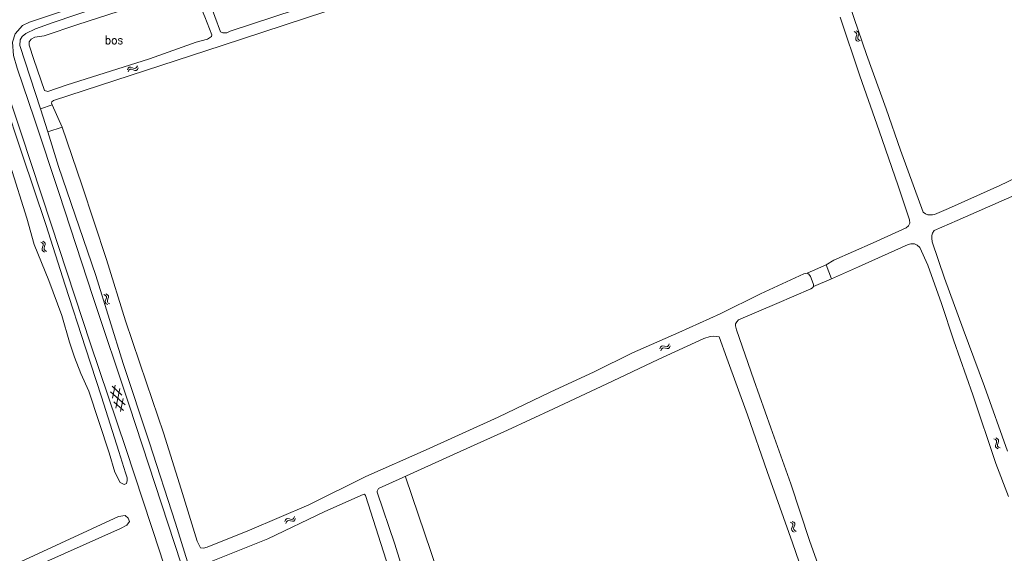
# Model space of a CAD drawing. Header units: metres. Extents: x 189705 to 199106, y 581686 to 588448.
# Tile 387 of 555: x 195147 to 195376, y 588035 to 588159. Entities that reach past the tile are written whole.
import ezdxf

# ---------------------------------------------------------------- set-up
doc = ezdxf.new("R2010")
doc.units = ezdxf.units.M
doc.layers.add('B-WA-OG-GBKN-G', color=7, linetype='Continuous', lineweight=18)
doc.styles.add('Style-STANDARD', font='STANDARD.shx')

msp = doc.modelspace()

# ---------------------------------------------------------------- linework, layer by layer
at = {"layer": 'B-WA-OG-GBKN-G'}
for p, q in [((195341.602, 588155.916), (195341.237, 588156.098)), ((195341.145, 588155.722), (195340.779, 588155.905)), ((195341.369, 588155.472), (195341.145, 588155.722)), ((195341.149, 588154.365), (195341.27, 588154.753)), ((195341.173, 588154.027), (195341.149, 588154.365)), ((195341.394, 588153.786), (195341.173, 588154.027)), ((195341.27, 588154.753), (195341.39, 588155.143)), ((195341.39, 588155.143), (195341.369, 588155.472)), ((195341.76, 588153.605), (195341.394, 588153.786)), ((195341.829, 588155.666), (195341.602, 588155.916)), ((195341.609, 588154.55), (195341.727, 588154.948)), ((195341.633, 588154.225), (195341.609, 588154.55)), ((195341.853, 588153.982), (195341.633, 588154.225)), ((195341.727, 588154.948), (195341.85, 588155.337)), ((195341.85, 588155.337), (195341.829, 588155.666)), ((195342.217, 588153.798), (195341.853, 588153.982)), ((195172.361, 588147.072), (195172.557, 588147.43)), ((195172.535, 588146.607), (195172.733, 588146.963)), ((195172.557, 588147.43), (195172.807, 588147.641)), ((195172.733, 588146.963), (195172.986, 588147.173)), ((195172.807, 588147.641), (195173.146, 588147.651)), ((195172.986, 588147.173), (195173.312, 588147.183)), ((195173.146, 588147.651), (195173.529, 588147.514)), ((195173.312, 588147.183), (195173.704, 588147.049)), ((195173.529, 588147.514), (195173.913, 588147.377)), ((195173.704, 588147.049), (195174.088, 588146.91)), ((195173.913, 588147.377), (195174.242, 588147.385)), ((195174.088, 588146.91), (195174.417, 588146.918)), ((195174.242, 588147.385), (195174.502, 588147.599)), ((195174.417, 588146.918), (195174.676, 588147.133)), ((195174.502, 588147.599), (195174.7, 588147.957)), ((195174.676, 588147.133), (195174.874, 588147.491)), ((195152.638, 588106.914), (195152.279, 588107.111)), ((195152.59, 588105.558), (195152.726, 588105.941)), ((195152.852, 588106.655), (195152.638, 588106.914)), ((195152.726, 588105.941), (195152.861, 588106.326)), ((195153.102, 588107.09), (195152.744, 588107.286)), ((195152.861, 588106.326), (195152.852, 588106.655)), ((195153.057, 588105.726), (195153.19, 588106.119)), ((195153.319, 588106.832), (195153.102, 588107.09)), ((195153.19, 588106.119), (195153.327, 588106.503)), ((195153.327, 588106.503), (195153.319, 588106.832)), ((195152.601, 588105.219), (195152.59, 588105.558)), ((195152.813, 588104.97), (195152.601, 588105.219)), ((195153.171, 588104.775), (195152.813, 588104.97)), ((195153.068, 588105.4), (195153.057, 588105.726)), ((195153.279, 588105.148), (195153.068, 588105.4)), ((195153.636, 588104.951), (195153.279, 588105.148)), ((195167.289, 588094.723), (195166.929, 588094.916)), ((195167.507, 588094.466), (195167.289, 588094.723)), ((195167.752, 588094.903), (195167.392, 588095.096)), ((195167.518, 588094.137), (195167.507, 588094.466)), ((195167.972, 588094.647), (195167.752, 588094.903)), ((195167.983, 588094.318), (195167.972, 588094.647)), ((195167.254, 588093.366), (195167.387, 588093.751)), ((195167.269, 588093.028), (195167.254, 588093.366)), ((195167.483, 588092.78), (195167.269, 588093.028)), ((195167.387, 588093.751), (195167.518, 588094.137)), ((195167.843, 588092.589), (195167.483, 588092.78)), ((195167.72, 588093.538), (195167.849, 588093.933)), ((195167.735, 588093.213), (195167.72, 588093.538)), ((195167.947, 588092.963), (195167.735, 588093.213)), ((195167.849, 588093.933), (195167.983, 588094.318)), ((195168.306, 588092.769), (195167.947, 588092.963)), ((195296.109, 588082.975), (195296.444, 588083.024)), ((195296.444, 588083.024), (195296.84, 588082.932)), ((195297.564, 588082.885), (195297.798, 588083.128)), ((195297.798, 588083.128), (195297.953, 588083.506)), ((195298.024, 588082.685), (195298.179, 588083.064)), ((195295.731, 588082.36), (195295.885, 588082.737)), ((195295.885, 588082.737), (195296.109, 588082.975)), ((195295.957, 588081.917), (195296.113, 588082.294)), ((195296.113, 588082.294), (195296.34, 588082.531)), ((195296.34, 588082.531), (195296.663, 588082.579)), ((195296.663, 588082.579), (195297.068, 588082.491)), ((195296.84, 588082.932), (195297.238, 588082.84)), ((195297.068, 588082.491), (195297.465, 588082.396)), ((195297.238, 588082.84), (195297.564, 588082.885)), ((195297.465, 588082.396), (195297.791, 588082.441)), ((195297.791, 588082.441), (195298.024, 588082.685)), ((195169.545, 588073.902), (195168.932, 588070.911)), ((195171.877, 588069.34), (195168.438, 588072.392)), ((195171.113, 588071.639), (195168.832, 588073.665)), ((195170.62, 588073.119), (195169.696, 588068.616)), ((195171.486, 588068.067), (195169.205, 588070.092)), ((195171.385, 588070.817), (195170.772, 588067.829)), ((195373.56, 588061.308), (195373.195, 588061.492)), ((195373.555, 588059.95), (195373.678, 588060.337)), ((195373.783, 588061.055), (195373.56, 588061.308)), ((195374.019, 588061.498), (195373.654, 588061.682)), ((195373.678, 588060.337), (195373.802, 588060.727)), ((195373.802, 588060.727), (195373.783, 588061.055)), ((195374.016, 588060.133), (195374.137, 588060.529)), ((195374.243, 588061.246), (195374.019, 588061.498)), ((195374.137, 588060.529), (195374.262, 588060.918)), ((195374.262, 588060.918), (195374.243, 588061.246)), ((195373.577, 588059.612), (195373.555, 588059.95)), ((195373.796, 588059.369), (195373.577, 588059.612)), ((195374.16, 588059.186), (195373.796, 588059.369)), ((195374.038, 588059.807), (195374.016, 588060.133)), ((195374.257, 588059.562), (195374.038, 588059.807)), ((195374.619, 588059.376), (195374.257, 588059.562)), ((195208.858, 588042.307), (195209.007, 588042.686)), ((195209.007, 588042.686), (195209.228, 588042.928)), ((195209.09, 588041.868), (195209.241, 588042.246)), ((195209.228, 588042.928), (195209.562, 588042.981)), ((195209.241, 588042.246), (195209.465, 588042.486)), ((195209.465, 588042.486), (195209.787, 588042.538)), ((195209.562, 588042.981), (195209.96, 588042.894)), ((195209.787, 588042.538), (195210.193, 588042.455)), ((195209.96, 588042.894), (195210.359, 588042.807)), ((195210.193, 588042.455), (195210.592, 588042.366)), ((195210.359, 588042.807), (195210.684, 588042.856)), ((195210.592, 588042.366), (195210.917, 588042.415)), ((195210.684, 588042.856), (195210.915, 588043.102)), ((195210.915, 588043.102), (195211.065, 588043.482)), ((195210.917, 588042.415), (195211.146, 588042.663)), ((195211.146, 588042.663), (195211.297, 588043.043)), ((195326.326, 588041.964), (195325.963, 588042.153)), ((195326.546, 588041.71), (195326.326, 588041.964)), ((195326.787, 588042.149), (195326.424, 588042.338)), ((195327.009, 588041.896), (195326.787, 588042.149)), ((195326.307, 588040.607), (195326.434, 588040.993)), ((195326.325, 588040.268), (195326.307, 588040.607)), ((195326.542, 588040.023), (195326.325, 588040.268)), ((195326.434, 588040.993), (195326.561, 588041.381)), ((195326.904, 588039.837), (195326.542, 588040.023)), ((195326.561, 588041.381), (195326.546, 588041.71)), ((195326.77, 588040.784), (195326.894, 588041.18)), ((195326.788, 588040.459), (195326.77, 588040.784)), ((195327.004, 588040.211), (195326.788, 588040.459)), ((195326.894, 588041.18), (195327.024, 588041.567)), ((195327.365, 588040.022), (195327.004, 588040.211)), ((195327.024, 588041.567), (195327.009, 588041.896))]:
    msp.add_line(p, q, dxfattribs=at)
at = {"layer": 'B-WA-OG-GBKN-G', "flags": 128}
for points in [[(195402.498, 588243.049), (195373.914, 588233.502), (195333.206, 588219.94), (195310.715, 588212.628), (195295.186, 588207.337), (195265.24, 588197.107), (195235.92, 588186.97), (195195.367, 588173.353), (195181.102, 588168.564), (195164.412, 588163.01), (195149.673, 588158.066), (195148.036, 588157.325), (195146.398, 588155.368), (195145.712, 588153.463), (195145.976, 588150.342), (195146.82, 588147.416), (195150.834, 588135.566), (195156.523, 588118.367), (195164.382, 588094.47), (195172.768, 588069.25), (195183.315, 588037.173), (195189.276, 588018.833), (195192.287, 588010.316)], [(195154.925, 588138.925), (195154.796, 588139.334), (195154.879, 588139.617), (195155.214, 588139.899), (195194.36, 588152.668), (195261.489, 588174.768), (195322.471, 588195.188)], [(195190.313, 588159.315), (195191.902, 588155.187), (195191.852, 588154.789), (195190.958, 588154.143), (195188.326, 588153.446), (195177.499, 588149.567), (195158.161, 588143.464), (195153.963, 588141.984), (195153.168, 588142.233), (195150.685, 588149.395), (195149.593, 588152.763), (195149.593, 588153.559), (195150.09, 588154.156), (195150.885, 588154.603), (195153.12, 588154.902), (195160.868, 588157.538), (195184.378, 588165.224), (195185.559, 588165.617), (195186.85, 588165.965), (195187.446, 588166.015), (195187.992, 588164.722), (195189.085, 588162.285), (195190.313, 588159.315)], [(195216.17, 588162.541), (195196.18, 588155.983), (195195.387, 588155.582), (195194.455, 588155.582), (195193.928, 588155.866), (195189.999, 588166.602)], [(195170.447, 588163.28), (195155.149, 588158.01), (195151.035, 588156.515), (195148.805, 588155.5), (195147.994, 588154.769), (195147.508, 588153.998), (195147.467, 588152.699)], [(195339.755, 588161.896), (195343.66, 588150.582), (195348.201, 588137.987), (195351.55, 588128.424), (195354.737, 588119.546), (195356.784, 588114.065), (195357.338, 588113.64), (195357.899, 588113.416), (195358.512, 588113.389), (195358.975, 588113.42), (195359.374, 588113.497), (195362.627, 588114.859), (195374.565, 588120.237), (195387.641, 588126.448)], [(195334.289, 588101.804), (195336.06, 588102.929), (195345.22, 588106.905), (195352.878, 588110.382), (195353.402, 588110.87), (195353.658, 588111.503), (195353.608, 588112.273), (195351.005, 588120.105), (195346.576, 588132.856), (195342.14, 588145.679), (195337.523, 588159.233)], [(195191.037, 588000), (195185.786, 588016.842), (195179.933, 588035.049), (195171.971, 588059.214), (195163.855, 588083.543), (195154.679, 588111.232), (195147.714, 588132.339), (195141.39, 588151.108), (195140.545, 588152.325), (195139.436, 588153.065), (195138.485, 588153.436), (195137.059, 588153.594), (195135.474, 588153.488), (195128.819, 588151.267), (195105.356, 588143.249), (195079.151, 588134.33), (195054.26, 588125.984), (195022.622, 588115.432), (195000, 588107.848)], [(195137.814, 588151.635), (195138.607, 588151.326), (195139.18, 588150.929), (195139.841, 588150.135), (195141.414, 588146.374), (195143.705, 588140.286), (195148.019, 588127.473), (195153.475, 588111.185), (195157.963, 588097.102), (195162.672, 588082.58), (195166.369, 588071.226), (195170.373, 588058.508), (195171.953, 588053.596), (195172.306, 588052.449), (195172.306, 588051.787), (195172.129, 588051.125), (195171.645, 588050.86), (195170.676, 588051.346), (195169.442, 588053.772), (195168.164, 588058.229), (195163.457, 588072.531), (195161.616, 588076.644)], [(195147.467, 588152.699), (195152.195, 588137.962)], [(195161.616, 588076.644), (195160.118, 588080.394), (195158.972, 588083.924), (195157.171, 588090.079), (195154.177, 588098.181), (195150.749, 588106.536), (195149.031, 588112.669), (195145.247, 588124.685), (195140.768, 588138.146), (195137.558, 588147.678), (195136.897, 588148.561), (195135.928, 588148.649), (195131.698, 588147.237)], [(195152.195, 588137.962), (195154.925, 588138.925)], [(195152.195, 588137.962), (195153.946, 588132.665)], [(195154.925, 588138.925), (195157.261, 588133.735)], [(195153.946, 588132.665), (195157.261, 588133.735)], [(195157.261, 588133.735), (195161.828, 588120.371), (195167.525, 588103.055), (195171.931, 588088.816), (195176.82, 588074.471), (195180.698, 588062.85), (195184.814, 588049.82), (195188.56, 588037.743), (195189.274, 588036.24), (195189.991, 588036.166), (195190.821, 588036.359), (195200.64, 588040.314), (195214.4, 588046.209), (195227.614, 588052.713), (195241.616, 588058.915), (195258.275, 588066.497), (195270.336, 588072.315), (195280.529, 588077.006), (195289.397, 588081.427), (195300.132, 588086.129), (195309.724, 588090.457), (195319.069, 588095.072), (195329.152, 588099.73), (195329.877, 588099.924)], [(195193.111, 588012.085), (195188.742, 588024.993), (195183.534, 588041.962), (195177.411, 588060.748), (195171.384, 588078.973), (195165.062, 588099.312), (195156.437, 588124.598), (195153.946, 588132.665)], [(195383.101, 588120.239), (195364.656, 588112.125), (195359.357, 588109.776), (195358.951, 588109.197), (195358.773, 588108.59), (195358.771, 588108.009), (195358.893, 588107.18), (195361.755, 588098.721), (195366.044, 588086.917), (195370.981, 588073.61), (195376.305, 588058.618)], [(195354.765, 588106.654), (195353.943, 588106.702), (195353.335, 588106.534), (195341.803, 588101.363), (195335.517, 588098.567)], [(195376.571, 588048.123), (195373.641, 588055.786), (195368.326, 588071.659), (195363.896, 588084.194), (195361.009, 588092.881), (195357.845, 588101.725), (195356.022, 588105.809), (195355.423, 588106.417), (195354.765, 588106.654)], [(195334.289, 588101.804), (195329.877, 588099.924)], [(195335.517, 588098.567), (195334.289, 588101.804)], [(195329.877, 588099.924), (195330.313, 588099.662), (195330.697, 588099.1), (195331.079, 588098.1), (195331.331, 588097.225), (195331.395, 588096.82)], [(195331.395, 588096.82), (195331.127, 588096.456), (195330.767, 588096.254), (195322.849, 588092.882), (195314.021, 588089.049), (195313.609, 588088.619), (195313.314, 588088.163), (195313.295, 588087.672), (195313.534, 588086.732), (195317.542, 588075.15), (195321.48, 588063.999), (195326.086, 588051.065), (195330.423, 588037.942), (195334.931, 588025.302), (195339.691, 588011.506), (195343.367, 588000)], [(195335.517, 588098.567), (195331.395, 588096.82)], [(195339.557, 588000), (195337.516, 588005.759), (195331.874, 588021.639), (195326.493, 588037.362), (195320.625, 588053.883), (195316.105, 588067.052), (195311.317, 588080.208), (195309.484, 588085.121), (195308.916, 588085.233), (195308.146, 588085.255), (195307.435, 588085.179), (195305.945, 588084.732), (195295.373, 588079.84), (195283.5, 588074.246), (195271.097, 588068.432), (195260.466, 588063.501), (195247.973, 588057.811), (195236.166, 588052.537), (195230.54, 588049.941), (195230.251, 588049.381), (195230.276, 588049.107), (195234.369, 588037.048), (195240.217, 588018.067), (195246.57, 588000)], [(195236.811, 588052.698), (195254.68, 588000)], [(195243.588, 588000), (195235.3, 588024.143), (195227.553, 588048.344), (195227.286, 588048.619), (195226.979, 588048.6), (195218.119, 588044.616), (195204.932, 588038.289), (195189.821, 588032.293), (195189.624, 588031.784), (195190.07, 588030.341), (195195.604, 588012.953)], [(195075.167, 588000), (195123.927, 588022.034), (195170.313, 588043.441), (195171.832, 588043.67), (195172.538, 588043.093), (195172.838, 588042.315), (195172.26, 588041.475), (195170.738, 588040.706), (195132.495, 588023.585), (195097.663, 588007.359), (195080.725, 588000)]]:
    msp.add_lwpolyline(points, dxfattribs=at)

# ---------------------------------------------------------------- texts
at = {"layer": 'B-WA-OG-GBKN-G', "style": 'Style-STANDARD'}
msp.add_text('bos', height=2, dxfattribs=at).set_placement((195167.116, 588152.981))

doc.saveas('drawing.dxf')
